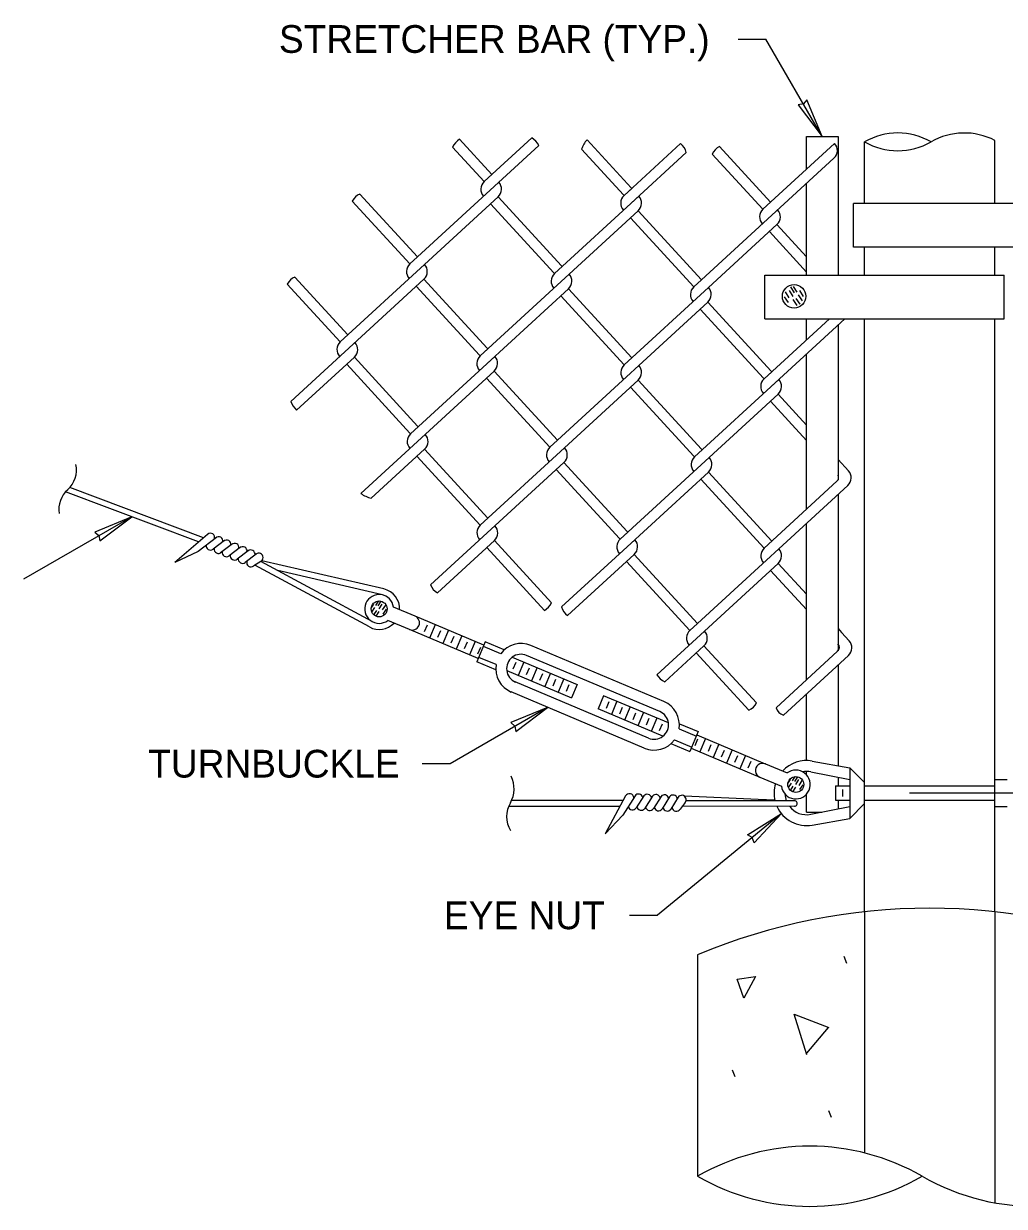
# Model space of a CAD drawing. Extents: x 99862 to 104211, y 98939 to 105076.
# Drawn here: x 101442 to 102008, y 103322 to 104005 of the extents above; entities that cross this region are included whole.
import ezdxf

# ---------------------------------------------------------------- set-up
doc = ezdxf.new("R2010")
doc.units = 0
for name, color, linetype in [('Level 15', 7, 'Continuous'), ('Level 2', 7, 'Continuous'), ('Level 20', 7, 'Continuous'), ('Level 4', 7, 'Continuous'), ('Level 6', 7, 'Continuous'), ('Level 7', 7, 'Continuous')]:
    doc.layers.add(name, color=color, linetype=linetype)

msp = doc.modelspace()

# ---------------------------------------------------------------- linework, layer by layer
at = {"layer": 'Level 15'}
for p, q in [((101854.4, 103995.72), (101870.4, 103995.72)), ((101902.9, 103939.43), (101870.4, 103995.72)), ((101504.52, 103720.15), (101442.2, 103684.17)), ((101744.46, 103610.19), (101688.17, 103577.69)), ((101688.17, 103577.69), (101672.17, 103577.69)), ((101953.17, 103560.97), (102111.6, 103560.97)), ((101879.32, 103548.87), (101807.75, 103490.22)), ((101791.75, 103490.22), (101807.75, 103490.22))]:
    msp.add_line(p, q, dxfattribs=at)
for points in [[(101902.9, 103939.43), (101894.07, 103960.7), (101892.01, 103958.29), (101888.9, 103957.71)], [(101504.52, 103720.15), (101483.25, 103711.32), (101485.66, 103709.26), (101486.24, 103706.15)], [(101744.46, 103610.19), (101723.19, 103601.36), (101725.6, 103599.31), (101726.18, 103596.19)], [(101879.32, 103548.87), (101863.55, 103532.1), (101862.48, 103535.07), (101859.77, 103536.71)]]:
    msp.add_lwpolyline(points, close=True, dxfattribs=at)
at = {"layer": 'Level 2'}
for p, q in [((101543.15, 103705.59), (101466.38, 103734.52)), ((101545.91, 103707.97), (101468.84, 103737.02)), ((101548.25, 103709.99), (101529.43, 103693.73)), ((101553.35, 103708.22), (101542.79, 103700.17)), ((101558.06, 103706.37), (101551.48, 103701.42)), ((101542.79, 103700.17), (101529.43, 103693.73)), ((101562.73, 103704.49), (101555.77, 103699.29)), ((101567.28, 103702.54), (101560.69, 103697.56)), ((101571.8, 103700.57), (101565.3, 103695.59)), ((101576.35, 103698.61), (101570.02, 103693.74)), ((101578.93, 103694.35), (101574.98, 103691.84)), ((101643.31, 103659.63), (101578.93, 103694.35)), ((101649.93, 103678.49), (101579.56, 103694.77)), ((101641.65, 103656.55), (101575.65, 103692.14)), ((101649.14, 103675.08), (101588.74, 103689.06)), ((101642.71, 103667.44), (101644.22, 103669.78)), ((101643.06, 103665.15), (101644.74, 103667.74)), ((101644.24, 103663.53), (101645.85, 103666.01)), ((101645.35, 103669), (101647, 103671.54)), ((101645.48, 103662.75), (101647.27, 103665.5)), ((101646.68, 103668.7), (101648.43, 103671.4)), ((101647.27, 103666.97), (101649.08, 103669.76)), ((101649.21, 103666.36), (101651.03, 103669.16)), ((101649.62, 103664.02), (101651.44, 103666.83)), ((101667.99, 103662.75), (101655.53, 103668)), ((101664.75, 103655.08), (101652.3, 103660.33)), ((101707.69, 103646.02), (101667.99, 103662.75)), ((101704.46, 103638.35), (101664.75, 103655.08)), ((101674.95, 103657.56), (101673.33, 103653.72)), ((101679.59, 103657.86), (101676.36, 103650.19)), ((101682.62, 103654.33), (101681.01, 103650.49)), ((101687.27, 103654.63), (101684.04, 103646.95)), ((101694.95, 103651.39), (101691.71, 103643.72)), ((101690.3, 103651.09), (101688.68, 103647.25)), ((101697.98, 103647.86), (101696.36, 103644.02)), ((101702.63, 103648.16), (101699.39, 103640.48)), ((101708.5, 103647.94), (101703.65, 103636.43)), ((101705.66, 103644.62), (101704.04, 103640.78)), ((101719.39, 103643.35), (101708.5, 103647.94)), ((101811.54, 103613.57), (101734.77, 103645.92)), ((101724.08, 103639.12), (101761.42, 103623.39)), ((101809.12, 103607.81), (101732.34, 103640.16)), ((101714.54, 103631.84), (101703.65, 103636.43)), ((101720.84, 103631.44), (101758.18, 103615.71)), ((101726.06, 103636.03), (101724.44, 103632.19)), ((101730.71, 103636.33), (101727.47, 103628.65)), ((101733.74, 103632.79), (101732.12, 103628.95)), ((101738.38, 103633.09), (101735.15, 103625.41)), ((101802.65, 103592.45), (101725.81, 103624.83)), ((101741.41, 103629.56), (101739.8, 103625.72)), ((101746.06, 103629.86), (101742.83, 103622.18)), ((101749.09, 103626.32), (101747.47, 103622.48)), ((101753.74, 103626.62), (101750.5, 103618.94)), ((101800.22, 103586.69), (101723.37, 103619.08)), ((101756.77, 103623.09), (101755.15, 103619.25)), ((101761.42, 103623.39), (101758.18, 103615.71)), ((101776.77, 103616.92), (101773.54, 103609.24)), ((101814.11, 103601.18), (101776.77, 103616.92)), ((101779.8, 103613.38), (101778.18, 103609.54)), ((101784.45, 103613.68), (101781.21, 103606)), ((101792.13, 103610.45), (101788.89, 103602.77)), ((101810.87, 103593.51), (101773.54, 103609.24)), ((101787.48, 103610.15), (101785.86, 103606.31)), ((101795.16, 103606.91), (101793.54, 103603.07)), ((101799.8, 103607.21), (101796.57, 103599.53)), ((101802.83, 103603.68), (101801.22, 103599.84)), ((101807.48, 103603.98), (101804.25, 103596.3)), ((101810.51, 103600.44), (101808.89, 103596.6)), ((101820.45, 103600.77), (101831.34, 103596.18)), ((101831.34, 103596.18), (101826.49, 103584.67)), ((101830.91, 103591.84), (101829.3, 103588)), ((101830.53, 103594.26), (101869.88, 103577.69)), ((101835.56, 103592.15), (101832.33, 103584.47)), ((101815.6, 103589.26), (101826.49, 103584.67)), ((101827.3, 103586.59), (101866.88, 103569.91)), ((101838.59, 103588.61), (101836.97, 103584.77)), ((101843.24, 103588.91), (101840, 103581.23)), ((101846.27, 103585.37), (101844.65, 103581.53)), ((101850.92, 103585.68), (101847.68, 103578)), ((101853.95, 103582.14), (101852.33, 103578.3)), ((101858.59, 103582.44), (101855.36, 103574.76)), ((101861.62, 103578.9), (101860.01, 103575.06)), ((101870.11, 103577.59), (101882.57, 103572.34)), ((101897.11, 103579.21), (101918.72, 103575.36)), ((101866.88, 103569.91), (101879.33, 103564.66)), ((101885.69, 103567.74), (101887.33, 103570.27)), ((101887.01, 103567.43), (101888.76, 103570.13)), ((101896.21, 103573.02), (101918.72, 103568.64)), ((101918.72, 103575.36), (101918.72, 103546.16)), ((101918.72, 103575.36), (101927.23, 103566.84)), ((101883.04, 103566.17), (101884.55, 103568.51)), ((101883.39, 103563.89), (101885.07, 103566.47)), ((101884.57, 103562.26), (101886.18, 103564.75)), ((101885.81, 103561.48), (101887.6, 103564.24)), ((101887.6, 103565.7), (101889.41, 103568.5)), ((101889.55, 103565.1), (101891.37, 103567.9)), ((101889.95, 103562.76), (101891.77, 103565.56)), ((101910.48, 103564.92), (101910.48, 103556.59)), ((101910.48, 103564.92), (101918.72, 103564.92)), ((101914.64, 103562.84), (101914.64, 103558.67)), ((101927.23, 103564.92), (102002.34, 103564.92)), ((101788.05, 103556.45), (101723.63, 103556.45)), ((101789.47, 103559.06), (101777.61, 103537.2)), ((101794.87, 103559.2), (101787.83, 103547.95)), ((101799.93, 103559.14), (101795.52, 103552.19)), ((101804.96, 103559.03), (101800.29, 103551.71)), ((101809.91, 103558.81), (101805.5, 103551.83)), ((101814.83, 103558.57), (101810.5, 103551.61)), ((101819.78, 103558.35), (101815.58, 103551.55)), ((101865.86, 103556.94), (101823.41, 103558.93)), ((101886.79, 103556.3), (101824.32, 103556.28)), ((101875.53, 103556.65), (101865.86, 103556.94)), ((101910.48, 103556.59), (101918.72, 103556.59)), ((101927.23, 103556.59), (102002.34, 103556.59)), ((101786.15, 103552.95), (101721.9, 103552.95)), ((101823.7, 103555.26), (101820.89, 103551.52)), ((101886.79, 103553.1), (101821.89, 103553.08)), ((101896.23, 103548.49), (101918.72, 103552.92)), ((101918.72, 103546.16), (101927.23, 103554.67)), ((101787.83, 103547.95), (101777.61, 103537.2)), ((101897.11, 103542.3), (101918.72, 103546.16))]:
    msp.add_line(p, q, dxfattribs=at)
for points in [[(101717.37, 103641.13), (101707.4, 103645.33)], [(101714.72, 103634.84), (101704.75, 103639.04)], [(101820.27, 103597.77), (101830.24, 103593.57)], [(101817.62, 103591.48), (101827.59, 103587.28)], [(102002.47, 103568.57), (102002.84, 103568.57), (102009.49, 103568.57)], [(102002.47, 103552.95), (102002.84, 103552.95), (102009.49, 103552.95)]]:
    msp.add_lwpolyline(points, dxfattribs=at)
for centre, radius in [((101886.63, 103847.3), 6.76), ((101647.27, 103666.97), 4.58), ((101887.6, 103565.7), 4.58)]:
    msp.add_circle(centre, radius, dxfattribs=at)
for centre, radius, start, end in [((101457.31, 103747.16), 15.35, 312.02241, 12.02241), ((101477.87, 103724.35), 15.35, 132.02241, 189.01583), ((101549.89, 103708.1), 2.5, 343.99736, 130.83607), ((101554.7, 103706.11), 2.5, 350.27083, 131.89358), ((101559.32, 103704.21), 2.5, 350.19202, 133.63181), ((101549.98, 103703.42), 2.5, 172.29249, 306.95678), ((101554.56, 103701.48), 2.5, 170.89428, 314.42356), ((101559.18, 103699.57), 2.5, 170.27145, 307.06651), ((101563.94, 103702.3), 2.5, 350.3117, 134.42356), ((101568.57, 103700.4), 2.5, 350.44369, 133.16203), ((101573.19, 103698.49), 2.5, 350.50129, 131.1064), ((101577.81, 103696.58), 2.5, 296.55436, 129.43811), ((101563.86, 103697.64), 2.5, 169.3705, 309.82738), ((101568.49, 103695.73), 2.5, 170.44369, 307.57086), ((101573.35, 103693.73), 2.5, 162.86771, 310.81598), ((101647.27, 103666.97), 8.33, 7.15132, 307.15132), ((101647.27, 103666.97), 11.83, 357.76632, 76.9719), ((101647.27, 103666.97), 11.83, 241.66529, 316.53632), ((101666.37, 103658.92), 4.17, 247.15132, 67.15132), ((101729.11, 103632.48), 14.58, 67.14942, 143.62325), ((101729.11, 103632.48), 8.33, 67.14953, 187.16244), ((101729.11, 103632.48), 14.58, 170.67509, 247.15132), ((101729.11, 103632.48), 8.33, 187.15266, 247.15132), ((101805.88, 103600.13), 14.58, 350.67607, 67.15322), ((101805.88, 103600.13), 8.33, 307.15132, 67.15311), ((101805.88, 103600.13), 14.58, 247.15132, 323.62657), ((101805.88, 103600.13), 8.33, 247.15132, 307.15132), ((101868.49, 103573.75), 4.17, 67.15132, 247.15132), ((101893.82, 103560.76), 18.75, 79.88873, 137.49454), ((101709.1, 103563.15), 15.99, 330, 26.99342), ((101887.6, 103565.7), 8.33, 187.15132, 127.15132), ((101893.82, 103560.76), 12.5, 78.97929, 100.53249), ((101893.82, 103560.76), 18.75, 163.35478, 193.75416), ((101791.67, 103557.87), 2.5, 4.67784, 151.51655), ((101796.87, 103557.71), 2.5, 10.95131, 143.40068), ((101801.87, 103557.56), 2.5, 10.8725, 140.96222), ((101806.87, 103557.41), 2.5, 10.99218, 139.74515), ((101811.87, 103557.26), 2.5, 11.12417, 141.65147), ((101816.87, 103557.11), 2.5, 11.18176, 144.41099), ((101821.86, 103556.96), 2.5, 317.23483, 146.38408), ((101893.82, 103560.76), 12.5, 182.51205, 200.88234), ((101886.87, 103554.7), 1.6, 267.29694, 92.73956), ((101736.8, 103547.15), 15.99, 150, 210), ((101793.4, 103553.53), 2.5, 192.97297, 327.63725), ((101798.38, 103553.33), 2.5, 191.57476, 319.74515), ((101803.37, 103553.17), 2.5, 190.95193, 327.74699), ((101808.44, 103553.02), 2.5, 190.05098, 325.69001), ((101813.44, 103552.87), 2.5, 191.12417, 328.25133), ((101818.7, 103552.71), 2.5, 183.54819, 331.49646), ((101893.82, 103560.76), 18.75, 204.12393, 280.11127), ((101893.82, 103560.76), 12.5, 217.79683, 281.13621)]:
    msp.add_arc(centre, radius, start, end, dxfattribs=at)
at = {"layer": 'Level 4'}
for p, q in [((101693.64, 103937.86), (101712.27, 103917.57)), ((101735.32, 103938.73), (101707.85, 103913.51)), ((101739.31, 103934.25), (101669.41, 103870.09)), ((101689.59, 103933.4), (101707.85, 103913.51)), ((101764.09, 103932.09), (101788.2, 103905.82)), ((101767.24, 103937.53), (101792.62, 103909.88)), ((101821.18, 103935.42), (101788.54, 103905.45)), ((101843.58, 103933.74), (101873.08, 103901.61)), ((101910.01, 103935.51), (101868.66, 103897.55)), ((101908.44, 103934.07), (101908.44, 103934.07)), ((101824.42, 103930.25), (101792.6, 103901.03)), ((101909.65, 103927.04), (101833.17, 103856.83)), ((101839.44, 103929.38), (101868.66, 103897.55)), ((101636.19, 103906.28), (101669.41, 103870.09)), ((101715.96, 103904.67), (101673.47, 103865.67)), ((101707.48, 103905.03), (101707.48, 103905.03)), ((101715.96, 103904.67), (101752.48, 103864.89)), ((101797.02, 103905.09), (101748.39, 103860.46)), ((101788.2, 103905.82), (101788.54, 103905.45)), ((101792.96, 103909.51), (101788.54, 103905.45)), ((101792.62, 103909.88), (101792.96, 103909.51)), ((101631.75, 103902.25), (101664.99, 103866.03)), ((101711.54, 103900.61), (101748.06, 103860.83)), ((101788.18, 103896.98), (101788.18, 103896.98)), ((101796.65, 103896.61), (101705.54, 103812.98)), ((101792.23, 103892.56), (101828.75, 103852.78)), ((101796.65, 103896.61), (101833.17, 103856.83)), ((101876.77, 103888.71), (101837.23, 103852.41)), ((101868.29, 103889.07), (101868.29, 103889.07)), ((101872.35, 103884.65), (101893.81, 103861.28)), ((101876.77, 103888.71), (101893.81, 103870.15)), ((101669.41, 103870.09), (101664.99, 103866.03)), ((101673.47, 103865.67), (101624.85, 103821.03)), ((101752.48, 103864.89), (101752.81, 103864.52)), ((101673.11, 103857.19), (101596.26, 103786.65)), ((101598.68, 103858.42), (101629.27, 103825.09)), ((101664.63, 103857.55), (101664.63, 103857.55)), ((101673.11, 103857.19), (101709.62, 103817.41)), ((101748.06, 103860.83), (101748.39, 103860.46)), ((101833.17, 103856.83), (101828.75, 103852.78)), ((101594.27, 103854.34), (101624.85, 103821.03)), ((101668.69, 103853.13), (101705.2, 103813.35)), ((101756.51, 103851.62), (101709.6, 103808.56)), ((101748.03, 103851.98), (101748.03, 103851.98)), ((101756.51, 103851.62), (101793.03, 103811.84)), ((101837.23, 103852.41), (101788.61, 103807.78)), ((101836.86, 103843.94), (101750.17, 103764.36)), ((101752.09, 103847.56), (101788.61, 103807.78)), ((101828.39, 103844.3), (101828.39, 103844.3)), ((101836.86, 103843.94), (101873.38, 103804.15)), ((101832.44, 103839.88), (101868.96, 103800.1)), ((101907.07, 103834.4), (101869.3, 103799.73)), ((101915.94, 103834.4), (101873.36, 103795.31)), ((101709.96, 103817.04), (101705.54, 103812.98)), ((101709.62, 103817.41), (101709.96, 103817.04)), ((101632.96, 103812.19), (101599.58, 103781.55)), ((101624.49, 103812.56), (101624.49, 103812.56)), ((101632.96, 103812.19), (101669.48, 103772.41)), ((101714.02, 103812.62), (101665.4, 103767.99)), ((101705.2, 103813.35), (101705.54, 103812.98)), ((101628.54, 103808.14), (101665.06, 103768.36)), ((101713.66, 103804.14), (101636.71, 103733.51)), ((101705.18, 103804.5), (101705.18, 103804.5)), ((101713.66, 103804.14), (101750.17, 103764.36)), ((101873.72, 103803.79), (101869.3, 103799.73)), ((101873.38, 103804.15), (101873.72, 103803.79)), ((101709.24, 103800.08), (101745.75, 103760.3)), ((101796.72, 103798.94), (101754.23, 103759.94)), ((101788.24, 103799.3), (101788.24, 103799.3)), ((101792.3, 103794.88), (101828.82, 103755.1)), ((101796.72, 103798.94), (101833.24, 103759.16)), ((101877.78, 103799.37), (101829.15, 103754.73)), ((101868.96, 103800.1), (101869.3, 103799.73)), ((101877.41, 103790.89), (101786.3, 103707.25)), ((101868.94, 103791.25), (101868.94, 103791.25)), ((101877.41, 103790.89), (101893.81, 103773.03)), ((101872.99, 103786.83), (101893.81, 103764.16)), ((101665.06, 103768.36), (101665.4, 103767.99)), ((101669.48, 103772.41), (101669.82, 103772.04)), ((101750.17, 103764.36), (101745.75, 103760.3)), ((101673.51, 103759.15), (101642.64, 103730.8)), ((101665.04, 103759.51), (101665.04, 103759.51)), ((101669.09, 103755.09), (101705.61, 103715.31)), ((101673.51, 103759.15), (101710.03, 103719.37)), ((101754.23, 103759.94), (101705.61, 103715.31)), ((101828.82, 103755.1), (101829.15, 103754.73)), ((101833.24, 103759.16), (101833.57, 103758.79)), ((101753.87, 103751.46), (101676.86, 103680.78)), ((101745.39, 103751.82), (101745.39, 103751.82)), ((101749.45, 103747.4), (101785.96, 103707.62)), ((101753.87, 103751.46), (101790.38, 103711.68)), ((101911.99, 103753.22), (101917.99, 103746.69)), ((101837.27, 103745.89), (101790.36, 103702.83)), ((101828.79, 103746.26), (101828.79, 103746.26)), ((101832.85, 103741.84), (101869.37, 103702.05)), ((101837.27, 103745.89), (101873.79, 103706.11)), ((101911.36, 103740.6), (101869.37, 103702.05)), ((101917.62, 103738.21), (101830.93, 103658.63)), ((101909.15, 103738.57), (101909.15, 103738.57)), ((101713.72, 103706.47), (101680.9, 103676.33)), ((101705.25, 103706.83), (101705.25, 103706.83)), ((101713.72, 103706.47), (101746.68, 103670.56)), ((101794.78, 103706.89), (101752.51, 103668.09)), ((101785.96, 103707.62), (101786.3, 103707.25)), ((101790.72, 103711.31), (101786.3, 103707.25)), ((101790.38, 103711.68), (101790.72, 103711.31)), ((101709.3, 103702.41), (101742.6, 103666.14)), ((101794.42, 103698.41), (101755.96, 103663.11)), ((101785.94, 103698.78), (101785.94, 103698.78)), ((101790, 103694.36), (101826.51, 103654.58)), ((101794.42, 103698.41), (101830.93, 103658.63)), ((101877.48, 103693.21), (101834.99, 103654.21)), ((101869, 103693.58), (101869, 103693.58)), ((101877.48, 103693.21), (101893.81, 103675.43)), ((101873.06, 103689.16), (101893.81, 103666.55)), ((101830.93, 103658.63), (101826.51, 103654.58)), ((101834.99, 103654.21), (101807.52, 103629)), ((101911.99, 103655.62), (101914, 103653.43)), ((101914, 103653.43), (101918.39, 103648.64)), ((101834.63, 103645.73), (101812.01, 103624.98)), ((101826.15, 103646.1), (101826.15, 103646.1)), ((101834.63, 103645.73), (101864.94, 103612.71)), ((101830.21, 103641.68), (101860.59, 103608.58)), ((101911.76, 103642.56), (101876.25, 103609.96)), ((101918.03, 103640.17), (101880.52, 103605.74)), ((101909.55, 103640.53), (101909.55, 103640.53))]:
    msp.add_line(p, q, dxfattribs=at)
for centre, radius, start, end in [((101701.44, 103926.69), 13.62, 124.93827, 150.50103), ((101729.77, 103929.77), 10.53, 25.13857, 58.23505), ((101774.36, 103929.77), 10.53, 132.54951, 167.27048), ((101814.26, 103927.47), 10.53, 15.27497, 48.94126), ((101848.84, 103924.61), 10.53, 119.94534, 153.12041), ((101905.59, 103931.45), 6, 312.54951, 42.54951), ((101711.9, 103909.09), 6, 132.54951, 222.54951), ((101711.9, 103909.09), 6, 312.54951, 42.54951), ((101639.57, 103898.1), 8.85, 112.439, 152.05088), ((101792.6, 103901.03), 6, 132.54951, 222.54951), ((101792.6, 103901.03), 6, 312.54951, 42.54951), ((101872.71, 103893.13), 6, 132.54951, 222.54951), ((101872.71, 103893.13), 6, 312.54951, 42.54951), ((101669.05, 103861.61), 6, 132.54951, 222.54951), ((101669.05, 103861.61), 6, 312.54951, 42.54951), ((101602.13, 103850.27), 8.85, 112.96393, 152.57553), ((101752.45, 103856.04), 6, 132.54951, 222.54951), ((101752.45, 103856.04), 6, 312.54951, 42.54951), ((101832.81, 103848.36), 6, 132.54951, 222.54951), ((101832.81, 103848.36), 6, 312.54951, 42.54951), ((101628.91, 103816.61), 6, 132.54951, 222.54951), ((101628.91, 103816.61), 6, 312.54951, 42.54951), ((101709.6, 103808.56), 6, 132.54951, 222.54951), ((101709.6, 103808.56), 6, 312.54951, 42.54951), ((101792.66, 103803.36), 6, 132.54951, 222.54951), ((101792.66, 103803.36), 6, 312.54951, 42.54951), ((101873.36, 103795.31), 6, 132.54951, 222.54951), ((101873.36, 103795.31), 6, 312.54951, 42.54951), ((101613.19, 103794.05), 18.47, 203.59699, 222.54951), ((101669.46, 103763.57), 6, 132.54951, 222.54951), ((101669.46, 103763.57), 6, 312.54951, 42.54951), ((101749.81, 103755.88), 6, 132.54951, 222.54951), ((101749.81, 103755.88), 6, 312.54951, 42.54951), ((101833.21, 103750.31), 6, 132.54951, 222.54951), ((101833.21, 103750.31), 6, 312.54951, 42.54951), ((101909.33, 103742.81), 3, 312.54951, 27.4082), ((101913.57, 103742.63), 6, 312.54951, 42.54951), ((101648.12, 103750.63), 20.57, 236.31307, 254.52983), ((101709.67, 103710.89), 6, 132.54951, 222.54951), ((101709.67, 103710.89), 6, 312.54951, 42.54951), ((101790.36, 103702.83), 6, 132.54951, 222.54951), ((101790.36, 103702.83), 6, 312.54951, 42.54951), ((101873.42, 103697.63), 6, 132.54951, 222.54951), ((101873.42, 103697.63), 6, 312.54951, 42.54951), ((101685.32, 103684.41), 9.21, 203.25013, 241.28101), ((101737.75, 103674.71), 9.85, 299.48093, 335.08901), ((101761.93, 103670.94), 9.85, 196.84635, 232.67058), ((101830.57, 103650.16), 6, 132.54951, 222.54951), ((101830.57, 103650.16), 6, 312.54951, 42.54951), ((101909.73, 103644.77), 3, 312.54951, 42.54951), ((101913.97, 103644.59), 6, 312.54951, 42.54951), ((101815.56, 103633.46), 9.19, 209.01442, 247.29025), ((101857.03, 103616.69), 8.85, 293.70752, 333.32469), ((101882.24, 103611.75), 6.25, 196.60695, 254.0526)]:
    msp.add_arc(centre, radius, start, end, dxfattribs=at)
at = {"layer": 'Level 6'}
for p, q in [((101830.99, 103467.51), (101830.99, 103339.7)), ((101917.06, 103462.52), (101915.56, 103466.43)), ((101852.59, 103397.01), (101851.09, 103400.92)), ((101908.22, 103373.61), (101906.72, 103377.52))]:
    msp.add_line(p, q, dxfattribs=at)
for points in [[(101857.68, 103442.34), (101853.78, 103453.45), (101864.29, 103454.95), (101857.68, 103442.34)], [(101893.92, 103409.7), (101886.72, 103433.11), (101906.76, 103425.45)], [(101906.37, 103425.52), (101893.84, 103410.65)]]:
    msp.add_lwpolyline(points, dxfattribs=at)
for centre, radius, start, end in [((101964.85, 103146.24), 348.05, 67.38014, 112.61986), ((101895.76, 103227.51), 129.55, 60, 120), ((102025.31, 103451.9), 129.55, 240, 304.51469), ((101895.76, 103451.9), 129.55, 240, 300)]:
    msp.add_arc(centre, radius, start, end, dxfattribs=at)
at = {"layer": 'Level 7'}
for p, q in [((101893.81, 103939.43), (101911.99, 103939.43)), ((101893.81, 103920.64), (101893.81, 103939.43)), ((101927.23, 103900.81), (101927.23, 103936.37)), ((102002.47, 103900.81), (102002.47, 103937.21)), ((101893.81, 103859.48), (101893.81, 103912.49)), ((101920.97, 103875.73), (101920.97, 103900.81)), ((102058.89, 103900.81), (101920.97, 103900.81)), ((102017.48, 103875.73), (101920.97, 103875.73)), ((101927.23, 103859.48), (101927.23, 103875.73)), ((102002.47, 103859.48), (102002.47, 103875.73)), ((101869.83, 103834.4), (101869.83, 103859.48)), ((101869.83, 103859.48), (102007.75, 103859.48)), ((102007.75, 103834.4), (102007.75, 103859.48)), ((101883.81, 103846.49), (101881.61, 103849.88)), ((101886.17, 103847.22), (101883.98, 103850.61)), ((101886.88, 103849.32), (101884.68, 103852.71)), ((101888.48, 103849.69), (101886.33, 103853.02)), ((101892.05, 103847.24), (101889.85, 103850.62)), ((101883.32, 103843.66), (101881.12, 103847.06)), ((101888.37, 103842.06), (101886.16, 103845.45)), ((101890.06, 103842.71), (101887.89, 103846.07)), ((101891.44, 103844.76), (101889.23, 103848.16)), ((101869.83, 103834.4), (101876.1, 103834.4)), ((101876.1, 103834.4), (101913.06, 103834.4)), ((101893.81, 103822.22), (101893.81, 103834.4)), ((101911.24, 103834.4), (102007.75, 103834.4)), ((101927.23, 103492.25), (101927.23, 103834.4)), ((102002.47, 103492.25), (102002.47, 103834.4)), ((101893.81, 103724.49), (101893.81, 103814.08)), ((101893.81, 103626.08), (101893.81, 103716.35)), ((101893.81, 103579.5), (101893.81, 103617.93)), ((101893.81, 103571.5), (101893.81, 103573.25)), ((101893.81, 103549.75), (101893.81, 103560.14)), ((101893.81, 103549.75), (101902.61, 103549.75))]:
    msp.add_line(p, q, dxfattribs=at)
for points in [[(101911.99, 103939.43), (101911.99, 103859.48)], [(101911.99, 103938.54), (101911.99, 103937.33)], [(101911.99, 103830.77), (101911.99, 103741.43)], [(101911.99, 103733.04), (101911.99, 103642.79)], [(101911.99, 103634.63), (101911.99, 103576.56)], [(101911.99, 103569.95), (101911.99, 103564.92)], [(101911.99, 103556.59), (101911.99, 103551.6)], [(101927.23, 103492.25), (101927.2, 103352.99)], [(102002.47, 103492.25), (102002.47, 103324.31)]]:
    msp.add_lwpolyline(points, dxfattribs=at)
for centre, start, end in [((101946.43, 103903.13), 60, 120), ((101984.81, 103903.13), 62.61646, 120), ((101946.43, 103969.62), 240, 300)]:
    msp.add_arc(centre, 38.38, start, end, dxfattribs=at)

# ---------------------------------------------------------------- texts
at = {"layer": 'Level 20'}
msp.add_text('STRETCHER BAR (TYP.)', height=16, dxfattribs=at).set_placement((101589.47, 103987.73))
for s, p in [('TURNBUCKLE', (101514.07, 103569.69)), ('EYE NUT', (101684.67, 103482.22))]:
    msp.add_text(s, height=16, rotation=360, dxfattribs=at).set_placement(p)

doc.saveas('drawing.dxf')
